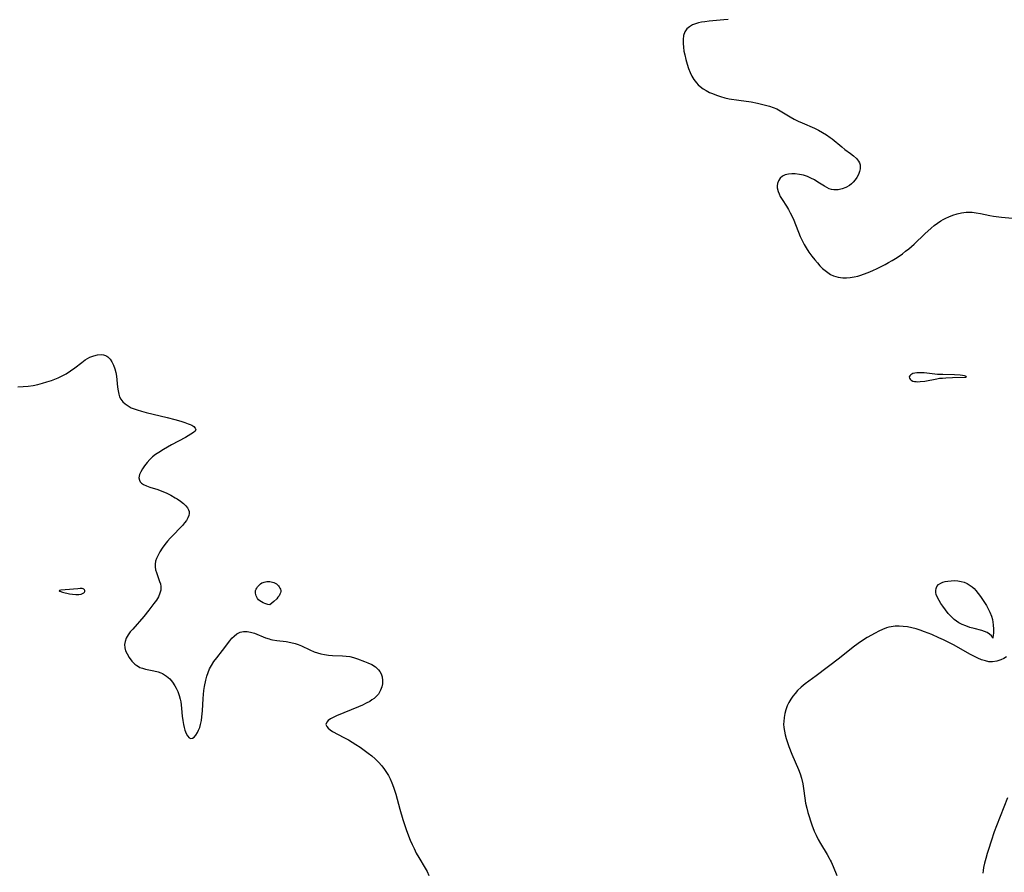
# Model space of a CAD drawing. Header units: metres. Extents: x 1073367 to 1082519, y 1569854 to 1574957.
# Tile 403 of 656: x 1076945 to 1077313, y 1573438 to 1573757. Entities that reach past the tile are written whole.
import ezdxf

# ---------------------------------------------------------------- set-up
doc = ezdxf.new("R2010")
doc.units = ezdxf.units.M
doc.layers.add('CGG_CurvaNivelLidar_v1', color=253, linetype='Continuous', lineweight=30)

msp = doc.modelspace()

# ---------------------------------------------------------------- linework, layer by layer
at = {"layer": 'CGG_CurvaNivelLidar_v1'}
for p, q in [((1077195.2368, 1573754.0987, 69.5), (1077194.25, 1573753.2414, 69.5)), ((1077196.4244, 1573754.7786, 69.5), (1077195.2368, 1573754.0987, 69.5)), ((1077197.4548, 1573755.1797, 69.5), (1077196.4244, 1573754.7786, 69.5)), ((1077198.5638, 1573755.4917, 69.5), (1077197.4548, 1573755.1797, 69.5)), ((1077199.7333, 1573755.7351, 69.5), (1077198.5638, 1573755.4917, 69.5)), ((1077200.9507, 1573755.9247, 69.5), (1077199.7333, 1573755.7351, 69.5)), ((1077202.541, 1573756.1074, 69.5), (1077200.9507, 1573755.9247, 69.5)), ((1077208.1261, 1573756.6375, 69.5), (1077202.541, 1573756.1074, 69.5)), ((1077209.6897, 1573756.8405, 69.5), (1077208.1261, 1573756.6375, 69.5)), ((1077193.0294, 1573750.8662, 69.5), (1077192.8398, 1573749.3612, 69.5)), ((1077193.5123, 1573752.2098, 69.5), (1077193.0294, 1573750.8662, 69.5)), ((1077194.25, 1573753.2414, 69.5), (1077193.5123, 1573752.2098, 69.5)), ((1077192.8398, 1573749.3612, 69.5), (1077192.8635, 1573747.784, 69.5)), ((1077192.8635, 1573747.784, 69.5), (1077192.985, 1573746.4156, 69.5)), ((1077192.985, 1573746.4156, 69.5), (1077193.1828, 1573745.009, 69.5)), ((1077193.1828, 1573745.009, 69.5), (1077193.4556, 1573743.5818, 69.5)), ((1077193.4556, 1573743.5818, 69.5), (1077193.8839, 1573741.8454, 69.5)), ((1077193.8839, 1573741.8454, 69.5), (1077194.3919, 1573740.1157, 69.5)), ((1077194.3919, 1573740.1157, 69.5), (1077194.9262, 1573738.5065, 69.5)), ((1077194.9262, 1573738.5065, 69.5), (1077195.5359, 1573736.9405, 69.5)), ((1077195.5359, 1573736.9405, 69.5), (1077196.1754, 1573735.5916, 69.5)), ((1077196.1754, 1573735.5916, 69.5), (1077196.9206, 1573734.3209, 69.5)), ((1077196.9206, 1573734.3209, 69.5), (1077197.8539, 1573733.0786, 69.5)), ((1077197.8539, 1573733.0786, 69.5), (1077198.4971, 1573732.3929, 69.5)), ((1077198.4971, 1573732.3929, 69.5), (1077199.1955, 1573731.7622, 69.5)), ((1077199.1955, 1573731.7622, 69.5), (1077200.3068, 1573730.937, 69.5)), ((1077200.3068, 1573730.937, 69.5), (1077201.5044, 1573730.2111, 69.5)), ((1077201.5044, 1573730.2111, 69.5), (1077202.7682, 1573729.567, 69.5)), ((1077202.7682, 1573729.567, 69.5), (1077203.8326, 1573729.0935, 69.5)), ((1077203.8326, 1573729.0935, 69.5), (1077205.3384, 1573728.4996, 69.5)), ((1077205.3384, 1573728.4996, 69.5), (1077206.8831, 1573727.9779, 69.5)), ((1077206.8831, 1573727.9779, 69.5), (1077208.463, 1573727.5424, 69.5)), ((1077208.463, 1573727.5424, 69.5), (1077210.1155, 1573727.1938, 69.5)), ((1077210.1155, 1573727.1938, 69.5), (1077213.6426, 1573726.6335, 69.5)), ((1077213.6426, 1573726.6335, 69.5), (1077218.2827, 1573725.9823, 69.5)), ((1077218.2827, 1573725.9823, 69.5), (1077220.6376, 1573725.5504, 69.5)), ((1077220.6376, 1573725.5504, 69.5), (1077222.1575, 1573725.2227, 69.5)), ((1077222.1575, 1573725.2227, 69.5), (1077223.6574, 1573724.8521, 69.5)), ((1077223.6574, 1573724.8521, 69.5), (1077225.1293, 1573724.4239, 69.5)), ((1077225.1293, 1573724.4239, 69.5), (1077226.5639, 1573723.9206, 69.5)), ((1077226.5639, 1573723.9206, 69.5), (1077227.8505, 1573723.3707, 69.5)), ((1077227.8505, 1573723.3707, 69.5), (1077229.0904, 1573722.7359, 69.5)), ((1077229.0904, 1573722.7359, 69.5), (1077230.3737, 1573721.9894, 69.5)), ((1077230.3737, 1573721.9894, 69.5), (1077232.9031, 1573720.4201, 69.5)), ((1077232.9031, 1573720.4201, 69.5), (1077234.3242, 1573719.594, 69.5)), ((1077234.3242, 1573719.594, 69.5), (1077235.7933, 1573718.842, 69.5)), ((1077235.7933, 1573718.842, 69.5), (1077237.3034, 1573718.1512, 69.5)), ((1077237.3034, 1573718.1512, 69.5), (1077241.8966, 1573716.2187, 69.5)), ((1077241.8966, 1573716.2187, 69.5), (1077243.4484, 1573715.4697, 69.5)), ((1077243.4484, 1573715.4697, 69.5), (1077244.9604, 1573714.6452, 69.5)), ((1077244.9604, 1573714.6452, 69.5), (1077246.4227, 1573713.747, 69.5)), ((1077246.4227, 1573713.747, 69.5), (1077247.8211, 1573712.7729, 69.5)), ((1077247.8211, 1573712.7729, 69.5), (1077248.6007, 1573712.1721, 69.5)), ((1077248.6007, 1573712.1721, 69.5), (1077252.1415, 1573709.2206, 69.5)), ((1077252.1415, 1573709.2206, 69.5), (1077253.3072, 1573708.2927, 69.5)), ((1077253.3072, 1573708.2927, 69.5), (1077255.3491, 1573706.7912, 69.5)), ((1077255.3491, 1573706.7912, 69.5), (1077256.5654, 1573705.8341, 69.5)), ((1077256.5654, 1573705.8341, 69.5), (1077257.6231, 1573704.8402, 69.5)), ((1077257.6231, 1573704.8402, 69.5), (1077258.37, 1573703.8924, 69.5)), ((1077258.37, 1573703.8924, 69.5), (1077258.7202, 1573703.2269, 69.5)), ((1077258.7202, 1573703.2269, 69.5), (1077258.9406, 1573702.5277, 69.5)), ((1077258.9406, 1573702.5277, 69.5), (1077259.0211, 1573701.7968, 69.5)), ((1077231.0219, 1573698.7571, 69.5), (1077229.9411, 1573698.2413, 69.5)), ((1077232.2745, 1573699.0533, 69.5), (1077231.0219, 1573698.7571, 69.5)), ((1077233.4697, 1573699.1586, 69.5), (1077232.2745, 1573699.0533, 69.5)), ((1077234.7274, 1573699.1374, 69.5), (1077233.4697, 1573699.1586, 69.5)), ((1077236.2971, 1573698.9557, 69.5), (1077234.7274, 1573699.1374, 69.5)), ((1077237.881, 1573698.6045, 69.5), (1077236.2971, 1573698.9557, 69.5)), ((1077239.2712, 1573698.1482, 69.5), (1077237.881, 1573698.6045, 69.5)), ((1077258.3398, 1573698.8853, 69.5), (1077257.7762, 1573697.8354, 69.5)), ((1077258.7458, 1573699.9652, 69.5), (1077258.3398, 1573698.8853, 69.5)), ((1077258.9777, 1573701.0435, 69.5), (1077258.7458, 1573699.9652, 69.5)), ((1077259.0211, 1573701.7968, 69.5), (1077258.9777, 1573701.0435, 69.5)), ((1077228.115, 1573695.4921, 69.5), (1077228.0163, 1573694.7077, 69.5)), ((1077228.4846, 1573696.5664, 69.5), (1077228.115, 1573695.4921, 69.5)), ((1077229.0989, 1573697.4998, 69.5), (1077228.4846, 1573696.5664, 69.5)), ((1077229.9411, 1573698.2413, 69.5), (1077229.0989, 1573697.4998, 69.5)), ((1077240.6252, 1573697.5716, 69.5), (1077239.2712, 1573698.1482, 69.5)), ((1077241.924, 1573696.89, 69.5), (1077240.6252, 1573697.5716, 69.5)), ((1077243.2064, 1573696.0906, 69.5), (1077241.924, 1573696.89, 69.5)), ((1077245.6642, 1573694.4828, 69.5), (1077243.2064, 1573696.0906, 69.5)), ((1077254.9884, 1573694.8202, 69.5), (1077253.6715, 1573694.0471, 69.5)), ((1077255.7068, 1573695.3996, 69.5), (1077254.9884, 1573694.8202, 69.5)), ((1077256.3697, 1573696.0447, 69.5), (1077255.7068, 1573695.3996, 69.5)), ((1077257.1218, 1573696.9096, 69.5), (1077256.3697, 1573696.0447, 69.5)), ((1077257.7762, 1573697.8354, 69.5), (1077257.1218, 1573696.9096, 69.5)), ((1077228.0163, 1573694.7077, 69.5), (1077228.0415, 1573693.8934, 69.5)), ((1077228.0415, 1573693.8934, 69.5), (1077228.3304, 1573692.5662, 69.5)), ((1077228.3304, 1573692.5662, 69.5), (1077228.6942, 1573691.6313, 69.5)), ((1077228.6942, 1573691.6313, 69.5), (1077229.165, 1573690.7006, 69.5)), ((1077246.5396, 1573693.9989, 69.5), (1077245.6642, 1573694.4828, 69.5)), ((1077247.4323, 1573693.6041, 69.5), (1077246.5396, 1573693.9989, 69.5)), ((1077248.2701, 1573693.3432, 69.5), (1077247.4323, 1573693.6041, 69.5)), ((1077249.1217, 1573693.1907, 69.5), (1077248.2701, 1573693.3432, 69.5)), ((1077249.9334, 1573693.1518, 69.5), (1077249.1217, 1573693.1907, 69.5)), ((1077250.7467, 1573693.2042, 69.5), (1077249.9334, 1573693.1518, 69.5)), ((1077252.2387, 1573693.5054, 69.5), (1077250.7467, 1573693.2042, 69.5)), ((1077253.6715, 1573694.0471, 69.5), (1077252.2387, 1573693.5054, 69.5)), ((1077229.165, 1573690.7006, 69.5), (1077229.8725, 1573689.534, 69.5)), ((1077229.8725, 1573689.534, 69.5), (1077231.448, 1573687.1278, 69.5)), ((1077231.448, 1573687.1278, 69.5), (1077232.1953, 1573685.8671, 69.5)), ((1077232.1953, 1573685.8671, 69.5), (1077232.9029, 1573684.5487, 69.5)), ((1077232.9029, 1573684.5487, 69.5), (1077233.5687, 1573683.1834, 69.5)), ((1077292.0516, 1573683.1129, 69.5), (1077293.6175, 1573683.7206, 69.5)), ((1077293.6175, 1573683.7206, 69.5), (1077295.2119, 1573684.2168, 69.5)), ((1077295.2119, 1573684.2168, 69.5), (1077296.8206, 1573684.5962, 69.5)), ((1077296.8206, 1573684.5962, 69.5), (1077298.6109, 1573684.8505, 69.5)), ((1077298.6109, 1573684.8505, 69.5), (1077299.7163, 1573684.8881, 69.5)), ((1077299.7163, 1573684.8881, 69.5), (1077300.8252, 1573684.8365, 69.5)), ((1077300.8252, 1573684.8365, 69.5), (1077302.3733, 1573684.637, 69.5)), ((1077302.3733, 1573684.637, 69.5), (1077303.9204, 1573684.336, 69.5)), ((1077303.9204, 1573684.336, 69.5), (1077307.4385, 1573683.547, 69.5)), ((1077233.5687, 1573683.1834, 69.5), (1077234.1839, 1573681.8004, 69.5)), ((1077234.1839, 1573681.8004, 69.5), (1077236.6293, 1573675.7096, 69.5)), ((1077286.6566, 1573679.814, 69.5), (1077287.8728, 1573680.7594, 69.5)), ((1077287.8728, 1573680.7594, 69.5), (1077289.1333, 1573681.6108, 69.5)), ((1077289.1333, 1573681.6108, 69.5), (1077290.0031, 1573682.1146, 69.5)), ((1077290.0031, 1573682.1146, 69.5), (1077291.0156, 1573682.6382, 69.5)), ((1077291.0156, 1573682.6382, 69.5), (1077292.0516, 1573683.1129, 69.5)), ((1077307.4385, 1573683.547, 69.5), (1077308.8161, 1573683.3115, 69.5)), ((1077308.8161, 1573683.3115, 69.5), (1077311.8057, 1573682.977, 69.5)), ((1077311.8057, 1573682.977, 69.5), (1077317.2367, 1573682.5258, 69.5)), ((1077279.1089, 1573672.9105, 69.5), (1077283.2062, 1573676.7345, 69.5)), ((1077283.2062, 1573676.7345, 69.5), (1077285.4699, 1573678.8021, 69.5)), ((1077285.4699, 1573678.8021, 69.5), (1077286.6566, 1573679.814, 69.5)), ((1077236.6293, 1573675.7096, 69.5), (1077237.5349, 1573673.7635, 69.5)), ((1077237.5349, 1573673.7635, 69.5), (1077238.0717, 1573672.7601, 69.5)), ((1077238.0717, 1573672.7601, 69.5), (1077238.846, 1573671.463, 69.5)), ((1077277.1268, 1573671.1991, 69.5), (1077279.1089, 1573672.9105, 69.5)), ((1077238.846, 1573671.463, 69.5), (1077239.8676, 1573669.9348, 69.5)), ((1077239.8676, 1573669.9348, 69.5), (1077240.9513, 1573668.4573, 69.5)), ((1077273.5372, 1573668.4506, 69.5), (1077274.7634, 1573669.3299, 69.5)), ((1077274.7634, 1573669.3299, 69.5), (1077275.9586, 1573670.2493, 69.5)), ((1077275.9586, 1573670.2493, 69.5), (1077277.1268, 1573671.1991, 69.5)), ((1077240.9513, 1573668.4573, 69.5), (1077242.0761, 1573667.0261, 69.5)), ((1077242.0761, 1573667.0261, 69.5), (1077243.0053, 1573665.9078, 69.5)), ((1077243.0053, 1573665.9078, 69.5), (1077243.9612, 1573664.8373, 69.5)), ((1077265.3206, 1573663.8533, 69.5), (1077268.3236, 1573665.3436, 69.5)), ((1077268.3236, 1573665.3436, 69.5), (1077269.6225, 1573666.0419, 69.5)), ((1077269.6225, 1573666.0419, 69.5), (1077270.9022, 1573666.7757, 69.5)), ((1077270.9022, 1573666.7757, 69.5), (1077272.1602, 1573667.5446, 69.5)), ((1077272.1602, 1573667.5446, 69.5), (1077273.5372, 1573668.4506, 69.5)), ((1077243.9612, 1573664.8373, 69.5), (1077244.956, 1573663.8348, 69.5)), ((1077244.956, 1573663.8348, 69.5), (1077245.9081, 1573662.9981, 69.5)), ((1077245.9081, 1573662.9981, 69.5), (1077246.9047, 1573662.2502, 69.5)), ((1077246.9047, 1573662.2502, 69.5), (1077247.9708, 1573661.5939, 69.5)), ((1077259.224, 1573661.2895, 69.5), (1077260.2755, 1573661.6506, 69.5)), ((1077260.2755, 1573661.6506, 69.5), (1077262.0146, 1573662.3421, 69.5)), ((1077262.0146, 1573662.3421, 69.5), (1077263.7444, 1573663.1106, 69.5)), ((1077263.7444, 1573663.1106, 69.5), (1077265.3206, 1573663.8533, 69.5)), ((1077247.9708, 1573661.5939, 69.5), (1077249.0888, 1573661.0689, 69.5)), ((1077249.0888, 1573661.0689, 69.5), (1077250.7617, 1573660.5804, 69.5)), ((1077250.7617, 1573660.5804, 69.5), (1077252.512, 1573660.361, 69.5)), ((1077252.512, 1573660.361, 69.5), (1077253.8694, 1573660.3525, 69.5)), ((1077253.8694, 1573660.3525, 69.5), (1077255.2436, 1573660.4545, 69.5)), ((1077255.2436, 1573660.4545, 69.5), (1077256.7061, 1573660.6638, 69.5)), ((1077256.7061, 1573660.6638, 69.5), (1077258.1662, 1573660.9824, 69.5)), ((1077258.1662, 1573660.9824, 69.5), (1077259.224, 1573661.2895, 69.5)), ((1076965.6792, 1573626.6527, 69), (1076968.2652, 1573628.7179, 69)), ((1076968.2652, 1573628.7179, 69), (1076969.5608, 1573629.6469, 69)), ((1076969.5608, 1573629.6469, 69), (1076970.4396, 1573630.173, 69)), ((1076970.4396, 1573630.173, 69), (1076971.3352, 1573630.6285, 69)), ((1076971.3352, 1573630.6285, 69), (1076972.7839, 1573631.2109, 69)), ((1076972.7839, 1573631.2109, 69), (1076974.2148, 1573631.5804, 69)), ((1076974.2148, 1573631.5804, 69), (1076975.5902, 1573631.6848, 69)), ((1076975.5902, 1573631.6848, 69), (1076976.3922, 1573631.5882, 69)), ((1076976.3922, 1573631.5882, 69), (1076977.1418, 1573631.3545, 69)), ((1076977.1418, 1573631.3545, 69), (1076977.6041, 1573631.1168, 69)), ((1076977.6041, 1573631.1168, 69), (1076978.0176, 1573630.8264, 69)), ((1076978.0176, 1573630.8264, 69), (1076978.853, 1573629.9734, 69)), ((1076978.853, 1573629.9734, 69), (1076979.5605, 1573628.9081, 69)), ((1076979.5605, 1573628.9081, 69), (1076980.156, 1573627.6871, 69)), ((1076962.5063, 1573624.5163, 69), (1076964.1378, 1573625.5391, 69)), ((1076964.1378, 1573625.5391, 69), (1076965.6792, 1573626.6527, 69)), ((1076980.156, 1573627.6871, 69), (1076980.6484, 1573626.3566, 69)), ((1076980.6484, 1573626.3566, 69), (1076981.0222, 1573625.0205, 69)), ((1076981.0222, 1573625.0205, 69), (1076981.2884, 1573623.6421, 69)), ((1077281.0328, 1573624.8946, 69.5), (1077280.1488, 1573624.8619, 69.5)), ((1077281.96, 1573624.8648, 69.5), (1077281.0328, 1573624.8946, 69.5)), ((1076953.6229, 1573620.925, 69), (1076955.2927, 1573621.4443, 69)), ((1076955.2927, 1573621.4443, 69), (1076956.94, 1573622.0185, 69)), ((1076956.94, 1573622.0185, 69), (1076959.4846, 1573623.0145, 69)), ((1076959.4846, 1573623.0145, 69), (1076961.0219, 1573623.7226, 69)), ((1076961.0219, 1573623.7226, 69), (1076962.5063, 1573624.5163, 69)), ((1076981.2884, 1573623.6421, 69), (1076981.4422, 1573622.2488, 69)), ((1076981.4422, 1573622.2488, 69), (1076981.6637, 1573619.4733, 69)), ((1077277.4868, 1573623.7592, 69.5), (1077277.2993, 1573623.3299, 69.5)), ((1077277.2993, 1573623.3299, 69.5), (1077277.3718, 1573622.8945, 69.5)), ((1077277.3718, 1573622.8945, 69.5), (1077277.6553, 1573622.4688, 69.5)), ((1077277.8935, 1573624.1493, 69.5), (1077277.4868, 1573623.7592, 69.5)), ((1077277.6553, 1573622.4688, 69.5), (1077278.101, 1573622.0863, 69.5)), ((1077278.2543, 1573624.3742, 69.5), (1077277.8935, 1573624.1493, 69.5)), ((1077278.101, 1573622.0863, 69.5), (1077278.6816, 1573621.7871, 69.5)), ((1077278.6765, 1573624.5627, 69.5), (1077278.2543, 1573624.3742, 69.5)), ((1077279.3724, 1573624.7549, 69.5), (1077278.6765, 1573624.5627, 69.5)), ((1077278.6816, 1573621.7871, 69.5), (1077279.2545, 1573621.6285, 69.5)), ((1077279.2545, 1573621.6285, 69.5), (1077279.8908, 1573621.5454, 69.5)), ((1077280.1488, 1573624.8619, 69.5), (1077279.3724, 1573624.7549, 69.5)), ((1077279.8908, 1573621.5454, 69.5), (1077280.5743, 1573621.5252, 69.5)), ((1077280.5743, 1573621.5252, 69.5), (1077281.3977, 1573621.5656, 69.5)), ((1077281.3977, 1573621.5656, 69.5), (1077283.1295, 1573621.7869, 69.5)), ((1077282.9162, 1573624.792, 69.5), (1077281.96, 1573624.8648, 69.5)), ((1077286.868, 1573624.355, 69.5), (1077282.9162, 1573624.792, 69.5)), ((1077283.1295, 1573621.7869, 69.5), (1077287.6536, 1573622.6262, 69.5)), ((1077287.8671, 1573624.2709, 69.5), (1077286.868, 1573624.355, 69.5)), ((1077287.6536, 1573622.6262, 69.5), (1077288.6731, 1573622.7845, 69.5)), ((1077289.9004, 1573624.1863, 69.5), (1077287.8671, 1573624.2709, 69.5)), ((1077288.6731, 1573622.7845, 69.5), (1077289.7481, 1573622.9034, 69.5)), ((1077289.7481, 1573622.9034, 69.5), (1077290.933, 1573622.9936, 69.5)), ((1077294.1784, 1573624.0767, 69.5), (1077289.9004, 1573624.1863, 69.5)), ((1077290.933, 1573622.9936, 69.5), (1077293.4354, 1573623.1055, 69.5)), ((1077293.4354, 1573623.1055, 69.5), (1077298.5, 1573623.2015, 69.5)), ((1077296.3403, 1573623.9377, 69.5), (1077294.1784, 1573624.0767, 69.5)), ((1077297.2432, 1573623.837, 69.5), (1077296.3403, 1573623.9377, 69.5)), ((1077297.9563, 1573623.7131, 69.5), (1077297.2432, 1573623.837, 69.5)), ((1077298.3593, 1573623.5953, 69.5), (1077297.9563, 1573623.7131, 69.5)), ((1077298.6065, 1573623.4485, 69.5), (1077298.3593, 1573623.5953, 69.5)), ((1077298.5, 1573623.2015, 69.5), (1077298.6568, 1573623.3117, 69.5)), ((1077298.6568, 1573623.3117, 69.5), (1077298.6065, 1573623.4485, 69.5)), ((1076944.4196, 1573619.6531, 69), (1076946.376, 1573619.7103, 69)), ((1076946.376, 1573619.7103, 69), (1076948.3208, 1573619.8606, 69)), ((1076948.3208, 1573619.8606, 69), (1076950.1361, 1573620.1155, 69)), ((1076950.1361, 1573620.1155, 69), (1076951.9301, 1573620.48, 69)), ((1076951.9301, 1573620.48, 69), (1076953.6229, 1573620.925, 69)), ((1076981.6637, 1573619.4733, 69), (1076981.8389, 1573618.1325, 69)), ((1076981.8389, 1573618.1325, 69), (1076982.1067, 1573616.8539, 69)), ((1076982.1067, 1573616.8539, 69), (1076982.4119, 1573615.9085, 69)), ((1076982.4119, 1573615.9085, 69), (1076982.833, 1573615.0365, 69)), ((1076982.833, 1573615.0365, 69), (1076983.5631, 1573614.06, 69)), ((1076983.5631, 1573614.06, 69), (1076984.4883, 1573613.2074, 69)), ((1076984.4883, 1573613.2074, 69), (1076985.571, 1573612.4646, 69)), ((1076985.571, 1573612.4646, 69), (1076986.7815, 1573611.823, 69)), ((1076986.7815, 1573611.823, 69), (1076987.8239, 1573611.3783, 69)), ((1076987.8239, 1573611.3783, 69), (1076988.92, 1573610.9815, 69)), ((1076988.92, 1573610.9815, 69), (1076990.5884, 1573610.4661, 69)), ((1076990.5884, 1573610.4661, 69), (1076992.3209, 1573610.006, 69)), ((1076992.3209, 1573610.006, 69), (1077000.2185, 1573608.1662, 69)), ((1077000.2185, 1573608.1662, 69), (1077003.0276, 1573607.4676, 69)), ((1077003.0276, 1573607.4676, 69), (1077005.3054, 1573606.803, 69)), ((1077005.3054, 1573606.803, 69), (1077006.7397, 1573606.3336, 69)), ((1077006.7397, 1573606.3336, 69), (1077008.0471, 1573605.8493, 69)), ((1077008.0471, 1573605.8493, 69), (1077008.7488, 1573605.55, 69)), ((1077008.7488, 1573605.55, 69), (1077009.3766, 1573605.2409, 69)), ((1077009.3766, 1573605.2409, 69), (1077010.1742, 1573604.7368, 69)), ((1077010.6308, 1573603.0973, 69), (1077009.9977, 1573602.502, 69)), ((1077010.1742, 1573604.7368, 69), (1077010.6998, 1573604.213, 69)), ((1077010.8811, 1573603.6785, 69), (1077010.6308, 1573603.0973, 69)), ((1077010.6998, 1573604.213, 69), (1077010.8811, 1573603.6785, 69)), ((1077007.0175, 1573600.6987, 69), (1077001.8342, 1573597.9205, 69)), ((1077009.0801, 1573601.8799, 69), (1077007.0175, 1573600.6987, 69)), ((1077009.9977, 1573602.502, 69), (1077009.0801, 1573601.8799, 69)), ((1076998.7784, 1573596.175, 69), (1076997.0841, 1573595.1126, 69)), ((1077001.8342, 1573597.9205, 69), (1076998.7784, 1573596.175, 69)), ((1076993.7146, 1573592.4913, 69), (1076992.6556, 1573591.3025, 69)), ((1076994.7404, 1573593.416, 69), (1076993.7146, 1573592.4913, 69)), ((1076995.8733, 1573594.2842, 69), (1076994.7404, 1573593.416, 69)), ((1076997.0841, 1573595.1126, 69), (1076995.8733, 1573594.2842, 69)), ((1076990.9916, 1573588.9729, 69), (1076990.3624, 1573587.8992, 69)), ((1076991.7343, 1573590.0712, 69), (1076990.9916, 1573588.9729, 69)), ((1076992.6556, 1573591.3025, 69), (1076991.7343, 1573590.0712, 69)), ((1076989.7206, 1573586.2047, 69), (1076989.6596, 1573585.5735, 69)), ((1076989.6596, 1573585.5735, 69), (1076989.8172, 1573584.7196, 69)), ((1076989.9008, 1573586.8591, 69), (1076989.7206, 1573586.2047, 69)), ((1076989.8172, 1573584.7196, 69), (1076990.1291, 1573584.1493, 69)), ((1076990.3624, 1573587.8992, 69), (1076989.9008, 1573586.8591, 69)), ((1076990.1291, 1573584.1493, 69), (1076990.5771, 1573583.6668, 69)), ((1076990.5771, 1573583.6668, 69), (1076991.3239, 1573583.1456, 69)), ((1076991.3239, 1573583.1456, 69), (1076992.4547, 1573582.6063, 69)), ((1076992.4547, 1573582.6063, 69), (1076993.7566, 1573582.1337, 69)), ((1076993.7566, 1573582.1337, 69), (1076996.6544, 1573581.2188, 69)), ((1076996.6544, 1573581.2188, 69), (1076998.1314, 1573580.7015, 69)), ((1076998.1314, 1573580.7015, 69), (1076999.8511, 1573579.97, 69)), ((1076999.8511, 1573579.97, 69), (1077001.5277, 1573579.1282, 69)), ((1077001.5277, 1573579.1282, 69), (1077003.1382, 1573578.2116, 69)), ((1077003.1382, 1573578.2116, 69), (1077003.9222, 1573577.7257, 69)), ((1077003.9222, 1573577.7257, 69), (1077005.1348, 1573576.9035, 69)), ((1077005.1348, 1573576.9035, 69), (1077006.2266, 1573576.0486, 69)), ((1077006.2266, 1573576.0486, 69), (1077007.1547, 1573575.1591, 69)), ((1077007.1547, 1573575.1591, 69), (1077007.7465, 1573574.4155, 69)), ((1077007.7465, 1573574.4155, 69), (1077008.1232, 1573573.7391, 69)), ((1077008.1232, 1573573.7391, 69), (1077008.3387, 1573573.0368, 69)), ((1077007.3778, 1573569.7419, 69), (1077006.7163, 1573568.8122, 69)), ((1077007.8963, 1573570.6635, 69), (1077007.3778, 1573569.7419, 69)), ((1077008.2431, 1573571.5778, 69), (1077007.8963, 1573570.6635, 69)), ((1077008.3724, 1573572.3169, 69), (1077008.2431, 1573571.5778, 69)), ((1077008.3387, 1573573.0368, 69), (1077008.3724, 1573572.3169, 69)), ((1077005.0957, 1573566.9563, 69), (1077002.5519, 1573564.4033, 69)), ((1077005.9465, 1573567.8833, 69), (1077005.0957, 1573566.9563, 69)), ((1077006.7163, 1573568.8122, 69), (1077005.9465, 1573567.8833, 69)), ((1077001.2822, 1573563.079, 69), (1077000.3372, 1573562.0052, 69)), ((1077002.5519, 1573564.4033, 69), (1077001.2822, 1573563.079, 69)), ((1076998.3155, 1573559.3769, 69), (1076997.4255, 1573557.9609, 69)), ((1076999.322, 1573560.7649, 69), (1076998.3155, 1573559.3769, 69)), ((1077000.3372, 1573562.0052, 69), (1076999.322, 1573560.7649, 69)), ((1076996.216, 1573555.5016, 69), (1076995.8805, 1573554.4679, 69)), ((1076996.669, 1573556.5395, 69), (1076996.216, 1573555.5016, 69)), ((1076997.4255, 1573557.9609, 69), (1076996.669, 1573556.5395, 69)), ((1076995.6983, 1573553.4339, 69), (1076995.6978, 1573552.3661, 69)), ((1076995.6978, 1573552.3661, 69), (1076995.8586, 1573551.3016, 69)), ((1076995.8805, 1573554.4679, 69), (1076995.6983, 1573553.4339, 69)), ((1076995.8586, 1573551.3016, 69), (1076996.1416, 1573550.2491, 69)), ((1076996.1416, 1573550.2491, 69), (1076997.3668, 1573546.9448, 69)), ((1076966.7753, 1573544.2125, 69), (1076962.0585, 1573543.8022, 69)), ((1076967.6785, 1573544.2658, 69), (1076966.7753, 1573544.2125, 69)), ((1076968.4269, 1573544.253, 69), (1076967.6785, 1573544.2658, 69)), ((1076968.779, 1573544.1679, 69), (1076968.4269, 1573544.253, 69)), ((1076969.081, 1573544.019, 69), (1076968.779, 1573544.1679, 69)), ((1076969.3316, 1573543.7892, 69), (1076969.081, 1573544.019, 69)), ((1076997.3668, 1573546.9448, 69), (1076997.635, 1573546.0001, 69)), ((1076997.635, 1573546.0001, 69), (1076997.7947, 1573545.044, 69)), ((1076997.7947, 1573545.044, 69), (1076997.7671, 1573543.6429, 69)), ((1077033.228, 1573543.5088, 69), (1077033.3767, 1573543.9941, 69)), ((1077033.3767, 1573543.9941, 69), (1077033.6108, 1573544.4601, 69)), ((1077033.6108, 1573544.4601, 69), (1077033.9087, 1573544.9054, 69)), ((1077033.9087, 1573544.9054, 69), (1077034.256, 1573545.3263, 69)), ((1077034.256, 1573545.3263, 69), (1077034.6445, 1573545.716, 69)), ((1077034.6445, 1573545.716, 69), (1077035.0706, 1573546.0643, 69)), ((1077035.0706, 1573546.0643, 69), (1077035.5351, 1573546.3569, 69)), ((1077035.5351, 1573546.3569, 69), (1077035.9863, 1573546.5609, 69)), ((1077035.9863, 1573546.5609, 69), (1077036.4624, 1573546.7145, 69)), ((1077036.4624, 1573546.7145, 69), (1077036.9555, 1573546.824, 69)), ((1077036.9555, 1573546.824, 69), (1077037.4588, 1573546.8919, 69)), ((1077037.4588, 1573546.8919, 69), (1077037.9669, 1573546.917, 69)), ((1077037.9669, 1573546.917, 69), (1077038.4745, 1573546.8945, 69)), ((1077038.4745, 1573546.8945, 69), (1077039.0105, 1573546.8123, 69)), ((1077039.0105, 1573546.8123, 69), (1077039.5354, 1573546.6766, 69)), ((1077039.5354, 1573546.6766, 69), (1077040.0438, 1573546.4939, 69)), ((1077040.0438, 1573546.4939, 69), (1077040.5283, 1573546.2655, 69)), ((1077040.5283, 1573546.2655, 69), (1077040.9788, 1573545.9886, 69)), ((1077040.9788, 1573545.9886, 69), (1077041.3807, 1573545.664, 69)), ((1077041.3807, 1573545.664, 69), (1077041.738, 1573545.2984, 69)), ((1077041.738, 1573545.2984, 69), (1077042.0483, 1573544.9025, 69)), ((1077042.0483, 1573544.9025, 69), (1077042.304, 1573544.4841, 69)), ((1077042.304, 1573544.4841, 69), (1077042.4918, 1573544.0488, 69)), ((1077042.4918, 1573544.0488, 69), (1077042.5911, 1573543.6004, 69)), ((1077287.2158, 1573543.518, 69), (1077287.3361, 1573544.3356, 69)), ((1077287.3361, 1573544.3356, 69), (1077287.6537, 1573545.0735, 69)), ((1077287.6537, 1573545.0735, 69), (1077288.2583, 1573545.7854, 69)), ((1077288.2583, 1573545.7854, 69), (1077289.0736, 1573546.339, 69)), ((1077289.0736, 1573546.339, 69), (1077289.8925, 1573546.6792, 69)), ((1077289.8925, 1573546.6792, 69), (1077290.8001, 1573546.922, 69)), ((1077290.8001, 1573546.922, 69), (1077291.7721, 1573547.089, 69)), ((1077291.7721, 1573547.089, 69), (1077293.0071, 1573547.2082, 69)), ((1077293.0071, 1573547.2082, 69), (1077294.2783, 1573547.2284, 69)), ((1077294.2783, 1573547.2284, 69), (1077295.4782, 1573547.1415, 69)), ((1077295.4782, 1573547.1415, 69), (1077296.668, 1573546.9442, 69)), ((1077296.668, 1573546.9442, 69), (1077297.8274, 1573546.6236, 69)), ((1077297.8274, 1573546.6236, 69), (1077299.0077, 1573546.128, 69)), ((1077299.0077, 1573546.128, 69), (1077300.1104, 1573545.4752, 69)), ((1077300.1104, 1573545.4752, 69), (1077300.8504, 1573544.9063, 69)), ((1077300.8504, 1573544.9063, 69), (1077301.5442, 1573544.2686, 69)), ((1077301.5442, 1573544.2686, 69), (1077302.1971, 1573543.5745, 69)), ((1076959.9508, 1573543.5019, 69), (1076959.8648, 1573543.4324, 69)), ((1076959.8648, 1573543.4324, 69), (1076959.9235, 1573543.3518, 69)), ((1076959.9235, 1573543.3518, 69), (1076960.1022, 1573543.2623, 69)), ((1076960.4436, 1573543.6171, 69), (1076959.9508, 1573543.5019, 69)), ((1076960.1022, 1573543.2623, 69), (1076961.079, 1573542.9611, 69)), ((1076962.0585, 1573543.8022, 69), (1076960.4436, 1573543.6171, 69)), ((1076961.079, 1573542.9611, 69), (1076963.7648, 1573542.3171, 69)), ((1076963.7648, 1573542.3171, 69), (1076964.8566, 1573542.1334, 69)), ((1076964.8566, 1573542.1334, 69), (1076966.0848, 1573542.0381, 69)), ((1076966.0848, 1573542.0381, 69), (1076966.6832, 1573542.0427, 69)), ((1076966.6832, 1573542.0427, 69), (1076967.2364, 1573542.0889, 69)), ((1076967.2364, 1573542.0889, 69), (1076968.0119, 1573542.2465, 69)), ((1076968.0119, 1573542.2465, 69), (1076968.2811, 1573542.332, 69)), ((1076968.2811, 1573542.332, 69), (1076968.5, 1573542.4423, 69)), ((1076968.5, 1573542.4423, 69), (1076968.6209, 1573542.4497, 69)), ((1076968.6209, 1573542.4497, 69), (1076968.8333, 1573542.5441, 69)), ((1076968.8333, 1573542.5441, 69), (1076969.0848, 1573542.7193, 69)), ((1076969.0848, 1573542.7193, 69), (1076969.3118, 1573542.9559, 69)), ((1076969.3118, 1573542.9559, 69), (1076969.455, 1573543.2293, 69)), ((1076969.4631, 1573543.5172, 69), (1076969.3316, 1573543.7892, 69)), ((1076969.455, 1573543.2293, 69), (1076969.4631, 1573543.5172, 69)), ((1076996.9379, 1573541.2175, 69), (1076996.1625, 1573539.9382, 69)), ((1076997.5019, 1573542.5114, 69), (1076996.9379, 1573541.2175, 69)), ((1076997.7671, 1573543.6429, 69), (1076997.5019, 1573542.5114, 69)), ((1077033.1841, 1573543.0316, 69), (1077033.228, 1573543.5088, 69)), ((1077033.2208, 1573542.5436, 69), (1077033.1841, 1573543.0316, 69)), ((1077033.321, 1573542.0513, 69), (1077033.2208, 1573542.5436, 69)), ((1077033.4728, 1573541.5613, 69), (1077033.321, 1573542.0513, 69)), ((1077033.6691, 1573541.0808, 69), (1077033.4728, 1573541.5613, 69)), ((1077033.9357, 1573540.6037, 69), (1077033.6691, 1573541.0808, 69)), ((1077034.3201, 1573540.1254, 69), (1077033.9357, 1573540.6037, 69)), ((1077041.0792, 1573540.4644, 69), (1077040.0581, 1573539.4512, 69)), ((1077041.5635, 1573541.042, 69), (1077041.0792, 1573540.4644, 69)), ((1077041.9746, 1573541.6197, 69), (1077041.5635, 1573541.042, 69)), ((1077042.2871, 1573542.1676, 69), (1077041.9746, 1573541.6197, 69)), ((1077042.4796, 1573542.6596, 69), (1077042.2871, 1573542.1676, 69)), ((1077042.5825, 1573543.133, 69), (1077042.4796, 1573542.6596, 69)), ((1077042.5911, 1573543.6004, 69), (1077042.5825, 1573543.133, 69)), ((1077287.2633, 1573542.7972, 69), (1077287.2158, 1573543.518, 69)), ((1077287.4291, 1573542.0548, 69), (1077287.2633, 1573542.7972, 69)), ((1077287.8566, 1573540.9335, 69), (1077287.4291, 1573542.0548, 69)), ((1077288.4521, 1573539.8059, 69), (1077287.8566, 1573540.9335, 69)), ((1077302.1971, 1573543.5745, 69), (1077303.0997, 1573542.4677, 69)), ((1077303.0997, 1573542.4677, 69), (1077303.9531, 1573541.2978, 69)), ((1077303.9531, 1573541.2978, 69), (1077305.4626, 1573539.1117, 69)), ((1076995.2482, 1573538.6607, 69), (1076993.3406, 1573536.1812, 69)), ((1076996.1625, 1573539.9382, 69), (1076995.2482, 1573538.6607, 69)), ((1077034.8129, 1573539.68, 69), (1077034.3201, 1573540.1254, 69)), ((1077035.3764, 1573539.3059, 69), (1077034.8129, 1573539.68, 69)), ((1077035.9892, 1573538.9896, 69), (1077035.3764, 1573539.3059, 69)), ((1077036.6114, 1573538.7277, 69), (1077035.9892, 1573538.9896, 69)), ((1077037.7288, 1573538.357, 69), (1077036.6114, 1573538.7277, 69)), ((1077038.5, 1573538.1613, 69), (1077037.7288, 1573538.357, 69)), ((1077040.0581, 1573539.4512, 69), (1077038.5, 1573538.1613, 69)), ((1077289.1417, 1573538.7245, 69), (1077288.4521, 1573539.8059, 69)), ((1077289.9007, 1573537.6475, 69), (1077289.1417, 1573538.7245, 69)), ((1077291.9118, 1573534.9505, 69), (1077289.9007, 1573537.6475, 69)), ((1077305.4626, 1573539.1117, 69), (1077306.1531, 1573538.0092, 69)), ((1077306.1531, 1573538.0092, 69), (1077306.8324, 1573536.7697, 69)), ((1077306.8324, 1573536.7697, 69), (1077307.4601, 1573535.428, 69)), ((1076991.4268, 1573533.7979, 69), (1076987.3295, 1573529.1688, 69)), ((1076993.3406, 1573536.1812, 69), (1076991.4268, 1573533.7979, 69)), ((1077292.5701, 1573534.1812, 69), (1077291.9118, 1573534.9505, 69)), ((1077293.3247, 1573533.4252, 69), (1077292.5701, 1573534.1812, 69)), ((1077294.1378, 1573532.7264, 69), (1077293.3247, 1573533.4252, 69)), ((1077307.4601, 1573535.428, 69), (1077307.9965, 1573534.0186, 69)), ((1077307.9965, 1573534.0186, 69), (1077308.3724, 1573532.7125, 69)), ((1077268.7734, 1573529.563, 69.5), (1077267.355, 1573529.0006, 69.5)), ((1077269.6873, 1573529.8393, 69.5), (1077268.7734, 1573529.563, 69.5)), ((1077270.6141, 1573530.0414, 69.5), (1077269.6873, 1573529.8393, 69.5)), ((1077272.0714, 1573530.2001, 69.5), (1077270.6141, 1573530.0414, 69.5)), ((1077273.5521, 1573530.2102, 69.5), (1077272.0714, 1573530.2001, 69.5)), ((1077275.0501, 1573530.1165, 69.5), (1077273.5521, 1573530.2102, 69.5)), ((1077276.6841, 1573529.9298, 69.5), (1077275.0501, 1573530.1165, 69.5)), ((1077278.3193, 1573529.633, 69.5), (1077276.6841, 1573529.9298, 69.5)), ((1077279.872, 1573529.2237, 69.5), (1077278.3193, 1573529.633, 69.5)), ((1077295.0002, 1573532.0852, 69), (1077294.1378, 1573532.7264, 69)), ((1077295.9055, 1573531.5052, 69), (1077295.0002, 1573532.0852, 69)), ((1077297.0878, 1573530.8751, 69), (1077295.9055, 1573531.5052, 69)), ((1077298.3992, 1573530.3182, 69), (1077297.0878, 1573530.8751, 69)), ((1077299.9708, 1573529.7828, 69), (1077298.3992, 1573530.3182, 69)), ((1077301.6288, 1573529.3042, 69), (1077299.9708, 1573529.7828, 69)), ((1077304.4242, 1573528.5621, 69), (1077301.6288, 1573529.3042, 69)), ((1077308.3724, 1573532.7125, 69), (1077308.5726, 1573531.7288, 69)), ((1077308.5726, 1573531.7288, 69), (1077308.7089, 1573530.689, 69)), ((1077308.7089, 1573530.689, 69), (1077308.7919, 1573529.1409, 69)), ((1076984.9227, 1573525.7618, 69), (1076984.4454, 1573524.5707, 69)), ((1076985.6097, 1573526.9445, 69), (1076984.9227, 1573525.7618, 69)), ((1076986.417, 1573528.0594, 69), (1076985.6097, 1573526.9445, 69)), ((1076987.3295, 1573529.1688, 69), (1076986.417, 1573528.0594, 69)), ((1077023.5525, 1573524.7798, 69), (1077024.3321, 1573525.7016, 69)), ((1077024.3321, 1573525.7016, 69), (1077025.1599, 1573526.5268, 69)), ((1077025.1599, 1573526.5268, 69), (1077026.2589, 1573527.3596, 69)), ((1077026.2589, 1573527.3596, 69), (1077027.4397, 1573527.9584, 69)), ((1077027.4397, 1573527.9584, 69), (1077028.6865, 1573528.2738, 69)), ((1077028.6865, 1573528.2738, 69), (1077029.9995, 1573528.2674, 69)), ((1077029.9995, 1573528.2674, 69), (1077031.3536, 1573528.0018, 69)), ((1077031.3536, 1573528.0018, 69), (1077032.7376, 1573527.5589, 69)), ((1077032.7376, 1573527.5589, 69), (1077036.8635, 1573525.9177, 69)), ((1077036.8635, 1573525.9177, 69), (1077038.2863, 1573525.4475, 69)), ((1077261.6711, 1573525.9478, 69.5), (1077260.2387, 1573525.0701, 69.5)), ((1077264.5538, 1573527.5817, 69.5), (1077261.6711, 1573525.9478, 69.5)), ((1077265.9534, 1573528.3256, 69.5), (1077264.5538, 1573527.5817, 69.5)), ((1077267.355, 1573529.0006, 69.5), (1077265.9534, 1573528.3256, 69.5)), ((1077281.4208, 1573528.72, 69.5), (1077279.872, 1573529.2237, 69.5)), ((1077282.9724, 1573528.1594, 69.5), (1077281.4208, 1573528.72, 69.5)), ((1077285.7453, 1573527.0794, 69.5), (1077282.9724, 1573528.1594, 69.5)), ((1077288.3879, 1573525.9279, 69.5), (1077285.7453, 1573527.0794, 69.5)), ((1077290.1541, 1573525.0851, 69.5), (1077288.3879, 1573525.9279, 69.5)), ((1077305.4797, 1573528.2256, 69), (1077304.4242, 1573528.5621, 69)), ((1077306.4032, 1573527.8283, 69), (1077305.4797, 1573528.2256, 69)), ((1077307.3605, 1573527.223, 69), (1077306.4032, 1573527.8283, 69)), ((1077308.0423, 1573526.606, 69), (1077307.3605, 1573527.223, 69)), ((1077308.4317, 1573526.0904, 69), (1077308.0423, 1573526.606, 69)), ((1077308.5, 1573525.7668, 69), (1077308.4317, 1573526.0904, 69)), ((1077308.5675, 1573526.0052, 69), (1077308.5, 1573525.7668, 69)), ((1077308.6705, 1573526.709, 69), (1077308.5675, 1573526.0052, 69)), ((1077308.7619, 1573527.7844, 69), (1077308.6705, 1573526.709, 69)), ((1077308.7919, 1573529.1409, 69), (1077308.7619, 1573527.7844, 69)), ((1076984.4454, 1573524.5707, 69), (1076984.2346, 1573523.3794, 69)), ((1076984.2346, 1573523.3794, 69), (1076984.3318, 1573522.1982, 69)), ((1076984.3318, 1573522.1982, 69), (1076984.679, 1573521.0259, 69)), ((1077020.8453, 1573521.1181, 69), (1077023.5525, 1573524.7798, 69)), ((1077038.2863, 1573525.4475, 69), (1077038.8513, 1573525.2975, 69)), ((1077038.8513, 1573525.2975, 69), (1077039.5032, 1573525.1538, 69)), ((1077039.5032, 1573525.1538, 69), (1077041.1816, 1573524.8832, 69)), ((1077041.1816, 1573524.8832, 69), (1077044.6144, 1573524.4772, 69)), ((1077044.6144, 1573524.4772, 69), (1077046.3279, 1573524.1944, 69)), ((1077046.3279, 1573524.1944, 69), (1077047.9836, 1573523.7749, 69)), ((1077047.9836, 1573523.7749, 69), (1077049.1061, 1573523.3875, 69)), ((1077049.1061, 1573523.3875, 69), (1077050.3295, 1573522.8677, 69)), ((1077050.3295, 1573522.8677, 69), (1077053.4435, 1573521.3762, 69)), ((1077256.4182, 1573522.3729, 69.5), (1077251.2664, 1573518.292, 69.5)), ((1077258.2919, 1573523.7668, 69.5), (1077256.4182, 1573522.3729, 69.5)), ((1077260.2387, 1573525.0701, 69.5), (1077258.2919, 1573523.7668, 69.5)), ((1077294.0657, 1573523.0802, 69.5), (1077290.1541, 1573525.0851, 69.5)), ((1077299.9202, 1573519.8093, 69.5), (1077294.0657, 1573523.0802, 69.5)), ((1076984.679, 1573521.0259, 69), (1076985.2045, 1573519.8643, 69)), ((1076985.2045, 1573519.8643, 69), (1076985.9984, 1573518.4978, 69)), ((1076985.9984, 1573518.4978, 69), (1076986.9501, 1573517.2121, 69)), ((1077017.6441, 1573517.0317, 69), (1077018.6803, 1573518.4571, 69)), ((1077018.6803, 1573518.4571, 69), (1077020.8453, 1573521.1181, 69)), ((1077053.4435, 1573521.3762, 69), (1077055.0418, 1573520.6898, 69)), ((1077055.0418, 1573520.6898, 69), (1077056.2933, 1573520.2535, 69)), ((1077056.2933, 1573520.2535, 69), (1077057.5751, 1573519.8981, 69)), ((1077057.5751, 1573519.8981, 69), (1077058.8797, 1573519.6253, 69)), ((1077058.8797, 1573519.6253, 69), (1077060.3967, 1573519.4133, 69)), ((1077060.3967, 1573519.4133, 69), (1077061.9212, 1573519.2876, 69)), ((1077061.9212, 1573519.2876, 69), (1077065.7059, 1573519.16, 69)), ((1077065.7059, 1573519.16, 69), (1077067.0663, 1573519.0655, 69)), ((1077067.0663, 1573519.0655, 69), (1077068.396, 1573518.8759, 69)), ((1077068.396, 1573518.8759, 69), (1077069.8274, 1573518.5205, 69)), ((1077069.8274, 1573518.5205, 69), (1077071.2276, 1573518.0592, 69)), ((1077251.2664, 1573518.292, 69.5), (1077242.5309, 1573511.6554, 69.5)), ((1077301.4499, 1573518.9838, 69.5), (1077299.9202, 1573519.8093, 69.5)), ((1077302.9763, 1573518.2403, 69.5), (1077301.4499, 1573518.9838, 69.5)), ((1077304.367, 1573517.6729, 69.5), (1077302.9763, 1573518.2403, 69.5)), ((1077313.5983, 1573518.7622, 69.5), (1077312.6059, 1573518.1777, 69.5)), ((1076986.9501, 1573517.2121, 69), (1076988.0644, 1573516.0761, 69)), ((1076988.0644, 1573516.0761, 69), (1076988.8344, 1573515.4881, 69)), ((1076988.8344, 1573515.4881, 69), (1076989.4315, 1573515.1297, 69)), ((1076989.4315, 1573515.1297, 69), (1076990.0069, 1573514.8548, 69)), ((1076990.0069, 1573514.8548, 69), (1076990.9993, 1573514.4996, 69)), ((1077016.0251, 1573514.2624, 69), (1077016.6959, 1573515.52, 69)), ((1077016.6959, 1573515.52, 69), (1077017.6441, 1573517.0317, 69)), ((1077071.2276, 1573518.0592, 69), (1077073.8876, 1573517.091, 69)), ((1077073.8876, 1573517.091, 69), (1077075.1367, 1573516.5943, 69)), ((1077075.1367, 1573516.5943, 69), (1077076.6069, 1573515.8746, 69)), ((1077076.6069, 1573515.8746, 69), (1077077.9395, 1573515.0074, 69)), ((1077077.9395, 1573515.0074, 69), (1077079.0538, 1573513.9828, 69)), ((1077305.756, 1573517.238, 69.5), (1077304.367, 1573517.6729, 69.5)), ((1077307.109, 1573516.9731, 69.5), (1077305.756, 1573517.238, 69.5)), ((1077308.45, 1573516.9121, 69.5), (1077307.109, 1573516.9731, 69.5)), ((1077310.0356, 1573517.1537, 69.5), (1077308.45, 1573516.9121, 69.5)), ((1077311.5901, 1573517.6878, 69.5), (1077310.0356, 1573517.1537, 69.5)), ((1077312.6059, 1573518.1777, 69.5), (1077311.5901, 1573517.6878, 69.5)), ((1076990.9993, 1573514.4996, 69), (1076992.0437, 1573514.2268, 69)), ((1076992.0437, 1573514.2268, 69), (1076995.2405, 1573513.5789, 69)), ((1076995.2405, 1573513.5789, 69), (1076996.8334, 1573513.164, 69)), ((1076996.8334, 1573513.164, 69), (1076997.7811, 1573512.8245, 69)), ((1076997.7811, 1573512.8245, 69), (1076998.4789, 1573512.5125, 69)), ((1076998.4789, 1573512.5125, 69), (1076999.2399, 1573512.0937, 69)), ((1076999.2399, 1573512.0937, 69), (1076999.9589, 1573511.6047, 69)), ((1076999.9589, 1573511.6047, 69), (1077001.1171, 1573510.5718, 69)), ((1077014.5714, 1573510.0592, 69), (1077014.9584, 1573511.5293, 69)), ((1077014.9584, 1573511.5293, 69), (1077015.4464, 1573512.9512, 69)), ((1077015.4464, 1573512.9512, 69), (1077016.0251, 1573514.2624, 69)), ((1077079.0538, 1573513.9828, 69), (1077079.6152, 1573513.2644, 69)), ((1077079.6152, 1573513.2644, 69), (1077080.0602, 1573512.4858, 69)), ((1077080.0602, 1573512.4858, 69), (1077080.4785, 1573511.2577, 69)), ((1077080.4785, 1573511.2577, 69), (1077080.6366, 1573509.9575, 69)), ((1077242.5309, 1573511.6554, 69.5), (1077238.4692, 1573508.6472, 69.5)), ((1077001.1171, 1573510.5718, 69), (1077002.138, 1573509.3606, 69)), ((1077002.138, 1573509.3606, 69), (1077003.0303, 1573508.0087, 69)), ((1077003.0303, 1573508.0087, 69), (1077003.5204, 1573507.1114, 69)), ((1077013.911, 1573506.2112, 69), (1077014.1255, 1573507.7086, 69)), ((1077014.1255, 1573507.7086, 69), (1077014.5714, 1573510.0592, 69)), ((1077080.3171, 1573507.5499, 69), (1077079.9012, 1573506.3826, 69)), ((1077080.5675, 1573508.7509, 69), (1077080.3171, 1573507.5499, 69)), ((1077080.6366, 1573509.9575, 69), (1077080.5675, 1573508.7509, 69)), ((1077236.9985, 1573507.4456, 69.5), (1077235.6215, 1573506.1577, 69.5)), ((1077238.4692, 1573508.6472, 69.5), (1077236.9985, 1573507.4456, 69.5)), ((1077003.5204, 1573507.1114, 69), (1077004.1317, 1573505.7805, 69)), ((1077004.1317, 1573505.7805, 69), (1077004.6433, 1573504.3912, 69)), ((1077004.6433, 1573504.3912, 69), (1077005.0466, 1573502.9552, 69)), ((1077013.6029, 1573503.184, 69), (1077013.7358, 1573504.7009, 69)), ((1077013.7358, 1573504.7009, 69), (1077013.911, 1573506.2112, 69)), ((1077078.1159, 1573503.8333, 69), (1077077.4618, 1573503.2615, 69)), ((1077079.0576, 1573504.894, 69), (1077078.1159, 1573503.8333, 69)), ((1077079.5225, 1573505.6178, 69), (1077079.0576, 1573504.894, 69)), ((1077079.9012, 1573506.3826, 69), (1077079.5225, 1573505.6178, 69)), ((1077233.8199, 1573504.0681, 69.5), (1077233.0483, 1573502.9388, 69.5)), ((1077234.6816, 1573505.1408, 69.5), (1077233.8199, 1573504.0681, 69.5)), ((1077235.6215, 1573506.1577, 69.5), (1077234.6816, 1573505.1408, 69.5)), ((1077005.0466, 1573502.9552, 69), (1077005.2582, 1573501.9356, 69)), ((1077005.2582, 1573501.9356, 69), (1077005.4186, 1573500.9041, 69)), ((1077005.4186, 1573500.9041, 69), (1077005.5729, 1573499.4683, 69)), ((1077013.3506, 1573498.565, 69), (1077013.6029, 1573503.184, 69)), ((1077071.6443, 1573500.1699, 69), (1077063.4676, 1573496.7795, 69)), ((1077073.0903, 1573500.7908, 69), (1077071.6443, 1573500.1699, 69)), ((1077074.4898, 1573501.442, 69), (1077073.0903, 1573500.7908, 69)), ((1077075.8141, 1573502.1475, 69), (1077074.4898, 1573501.442, 69)), ((1077076.67, 1573502.6815, 69), (1077075.8141, 1573502.1475, 69)), ((1077077.4618, 1573503.2615, 69), (1077076.67, 1573502.6815, 69)), ((1077231.777, 1573500.4434, 69.5), (1077231.2675, 1573499.0419, 69.5)), ((1077232.3602, 1573501.7166, 69.5), (1077231.777, 1573500.4434, 69.5)), ((1077233.0483, 1573502.9388, 69.5), (1077232.3602, 1573501.7166, 69.5)), ((1077005.5729, 1573499.4683, 69), (1077005.7983, 1573496.6114, 69)), ((1077005.7983, 1573496.6114, 69), (1077005.9741, 1573495.021, 69)), ((1077012.9604, 1573494.9493, 69), (1077013.1637, 1573496.4218, 69)), ((1077013.1637, 1573496.4218, 69), (1077013.3506, 1573498.565, 69)), ((1077062.188, 1573496.1795, 69), (1077061.1611, 1573495.603, 69)), ((1077063.4676, 1573496.7795, 69), (1077062.188, 1573496.1795, 69)), ((1077230.8715, 1573497.6061, 69.5), (1077230.5926, 1573496.1461, 69.5)), ((1077231.2675, 1573499.0419, 69.5), (1077230.8715, 1573497.6061, 69.5)), ((1077005.9741, 1573495.021, 69), (1077006.2266, 1573493.4978, 69)), ((1077006.2266, 1573493.4978, 69), (1077006.4829, 1573492.4022, 69)), ((1077012.3341, 1573492.436, 69), (1077012.6687, 1573493.5501, 69)), ((1077012.6687, 1573493.5501, 69), (1077012.9604, 1573494.9493, 69)), ((1077059.7936, 1573494.4021, 69), (1077059.4867, 1573493.5661, 69)), ((1077059.4867, 1573493.5661, 69), (1077059.7524, 1573492.7166, 69)), ((1077059.7524, 1573492.7166, 69), (1077060.2492, 1573492.1178, 69)), ((1077060.3317, 1573494.9934, 69), (1077059.7936, 1573494.4021, 69)), ((1077061.1611, 1573495.603, 69), (1077060.3317, 1573494.9934, 69)), ((1077230.4419, 1573494.67, 69.5), (1077230.4226, 1573493.6324, 69.5)), ((1077230.4226, 1573493.6324, 69.5), (1077230.494, 1573492.4512, 69.5)), ((1077230.5926, 1573496.1461, 69.5), (1077230.4419, 1573494.67, 69.5)), ((1077006.4829, 1573492.4022, 69), (1077006.7904, 1573491.3832, 69)), ((1077006.7904, 1573491.3832, 69), (1077007.2555, 1573490.2053, 69)), ((1077007.2555, 1573490.2053, 69), (1077007.7835, 1573489.2439, 69)), ((1077007.7835, 1573489.2439, 69), (1077008.3652, 1573488.5678, 69)), ((1077009.6159, 1573488.3833, 69), (1077010.2514, 1573488.8352, 69)), ((1077010.2514, 1573488.8352, 69), (1077010.8775, 1573489.5521, 69)), ((1077010.8775, 1573489.5521, 69), (1077011.47, 1573490.4807, 69)), ((1077011.47, 1573490.4807, 69), (1077011.9298, 1573491.4072, 69)), ((1077011.9298, 1573491.4072, 69), (1077012.3341, 1573492.436, 69)), ((1077060.2492, 1573492.1178, 69), (1077061.0222, 1573491.4932, 69)), ((1077061.0222, 1573491.4932, 69), (1077061.983, 1573490.8908, 69)), ((1077061.983, 1573490.8908, 69), (1077066.2081, 1573488.6972, 69)), ((1077230.494, 1573492.4512, 69.5), (1077230.6899, 1573491.0459, 69.5)), ((1077230.6899, 1573491.0459, 69.5), (1077230.9841, 1573489.6407, 69.5)), ((1077230.9841, 1573489.6407, 69.5), (1077231.3587, 1573488.2382, 69.5)), ((1077008.3652, 1573488.5678, 69), (1077008.9943, 1573488.2651, 69)), ((1077008.9943, 1573488.2651, 69), (1077009.6159, 1573488.3833, 69)), ((1077066.2081, 1573488.6972, 69), (1077067.8808, 1573487.7746, 69)), ((1077067.8808, 1573487.7746, 69), (1077069.2827, 1573486.9384, 69)), ((1077069.2827, 1573486.9384, 69), (1077070.6739, 1573486.0501, 69)), ((1077070.6739, 1573486.0501, 69), (1077072.2195, 1573485.0004, 69)), ((1077231.3587, 1573488.2382, 69.5), (1077231.7999, 1573486.841, 69.5)), ((1077231.7999, 1573486.841, 69.5), (1077232.3755, 1573485.2421, 69.5)), ((1077232.3755, 1573485.2421, 69.5), (1077233.5221, 1573482.4123, 69.5)), ((1077072.2195, 1573485.0004, 69), (1077075.2045, 1573482.8703, 69)), ((1077075.2045, 1573482.8703, 69), (1077076.6191, 1573481.776, 69)), ((1077076.6191, 1573481.776, 69), (1077077.9102, 1573480.6527, 69)), ((1077233.5221, 1573482.4123, 69.5), (1077235.9626, 1573476.728, 69.5)), ((1077077.9102, 1573480.6527, 69), (1077079.1524, 1573479.4234, 69)), ((1077079.1524, 1573479.4234, 69), (1077080.3083, 1573478.1193, 69)), ((1077080.3083, 1573478.1193, 69), (1077081.3682, 1573476.7416, 69)), ((1077081.3682, 1573476.7416, 69), (1077082.1158, 1573475.623, 69)), ((1077082.1158, 1573475.623, 69), (1077082.7996, 1573474.4635, 69)), ((1077082.7996, 1573474.4635, 69), (1077083.4205, 1573473.2668, 69)), ((1077235.9626, 1573476.728, 69.5), (1077236.5732, 1573475.1106, 69.5)), ((1077236.5732, 1573475.1106, 69.5), (1077237.0903, 1573473.4761, 69.5)), ((1077083.4205, 1573473.2668, 69), (1077084.1126, 1573471.7152, 69)), ((1077084.1126, 1573471.7152, 69), (1077084.7179, 1573470.1201, 69)), ((1077237.0903, 1573473.4761, 69.5), (1077237.5631, 1573471.404, 69.5)), ((1077237.5631, 1573471.404, 69.5), (1077237.8546, 1573469.6095, 69.5)), ((1077084.7179, 1573470.1201, 69), (1077085.5401, 1573467.5175, 69)), ((1077085.5401, 1573467.5175, 69), (1077087.0737, 1573461.8467, 69)), ((1077237.8546, 1573469.6095, 69.5), (1077238.3384, 1573465.9864, 69.5)), ((1077238.3384, 1573465.9864, 69.5), (1077238.6254, 1573464.1772, 69.5)), ((1077238.6254, 1573464.1772, 69.5), (1077239.0377, 1573462.2427, 69.5)), ((1077313.9881, 1573466.1397, 70), (1077309.9728, 1573455.7333, 70)), ((1077087.0737, 1573461.8467, 69), (1077088.1758, 1573458.0465, 69)), ((1077239.0377, 1573462.2427, 69.5), (1077239.4533, 1573460.6688, 69.5)), ((1077239.4533, 1573460.6688, 69.5), (1077239.9211, 1573459.1047, 69.5)), ((1077088.1758, 1573458.0465, 69), (1077088.7827, 1573456.1651, 69)), ((1077088.7827, 1573456.1651, 69), (1077089.4158, 1573454.3398, 69)), ((1077239.9211, 1573459.1047, 69.5), (1077240.43, 1573457.5507, 69.5)), ((1077240.43, 1573457.5507, 69.5), (1077240.9715, 1573456.0078, 69.5)), ((1077240.9715, 1573456.0078, 69.5), (1077241.8545, 1573453.7115, 69.5)), ((1077309.9728, 1573455.7333, 70), (1077309.1004, 1573453.3913, 70)), ((1077089.4158, 1573454.3398, 69), (1077090.3149, 1573451.9359, 69)), ((1077241.8545, 1573453.7115, 69.5), (1077242.5573, 1573452.1272, 69.5)), ((1077242.5573, 1573452.1272, 69.5), (1077243.327, 1573450.5774, 69.5)), ((1077309.1004, 1573453.3913, 70), (1077307.882, 1573449.9069, 70)), ((1077090.3149, 1573451.9359, 69), (1077090.9637, 1573450.3309, 69)), ((1077090.9637, 1573450.3309, 69), (1077091.6475, 1573448.7467, 69)), ((1077091.6475, 1573448.7467, 69), (1077092.3714, 1573447.1884, 69)), ((1077243.327, 1573450.5774, 69.5), (1077244.1571, 1573449.0649, 69.5)), ((1077244.1571, 1573449.0649, 69.5), (1077246.6418, 1573444.9765, 69.5)), ((1077307.882, 1573449.9069, 70), (1077306.8965, 1573446.8709, 70)), ((1077092.3714, 1573447.1884, 69), (1077093.2345, 1573445.4858, 69)), ((1077093.2345, 1573445.4858, 69), (1077094.1565, 1573443.8308, 69)), ((1077246.6418, 1573444.9765, 69.5), (1077247.4239, 1573443.6072, 69.5)), ((1077306.4392, 1573445.3587, 70), (1077305.9239, 1573443.5292, 70)), ((1077306.8965, 1573446.8709, 70), (1077306.4392, 1573445.3587, 70)), ((1077094.1565, 1573443.8308, 69), (1077096.5713, 1573439.8176, 69)), ((1077247.4239, 1573443.6072, 69.5), (1077247.8307, 1573442.8271, 69.5)), ((1077247.8307, 1573442.8271, 69.5), (1077248.1454, 1573442.1735, 69.5)), ((1077248.1454, 1573442.1735, 69.5), (1077248.8692, 1573440.5094, 69.5)), ((1077305.4756, 1573441.7852, 70), (1077305.0994, 1573440.0686, 70)), ((1077305.9239, 1573443.5292, 70), (1077305.4756, 1573441.7852, 70)), ((1077096.5713, 1573439.8176, 69), (1077097.2261, 1573438.5935, 69)), ((1077097.2261, 1573438.5935, 69), (1077097.8817, 1573437.1864, 69)), ((1077248.8692, 1573440.5094, 69.5), (1077250.2315, 1573437.1628, 69.5)), ((1077304.9192, 1573439.0339, 70), (1077304.7884, 1573438.0155, 70)), ((1077305.0994, 1573440.0686, 70), (1077304.9192, 1573439.0339, 70))]:
    msp.add_line(p, q, dxfattribs=at)

doc.saveas('drawing.dxf')
